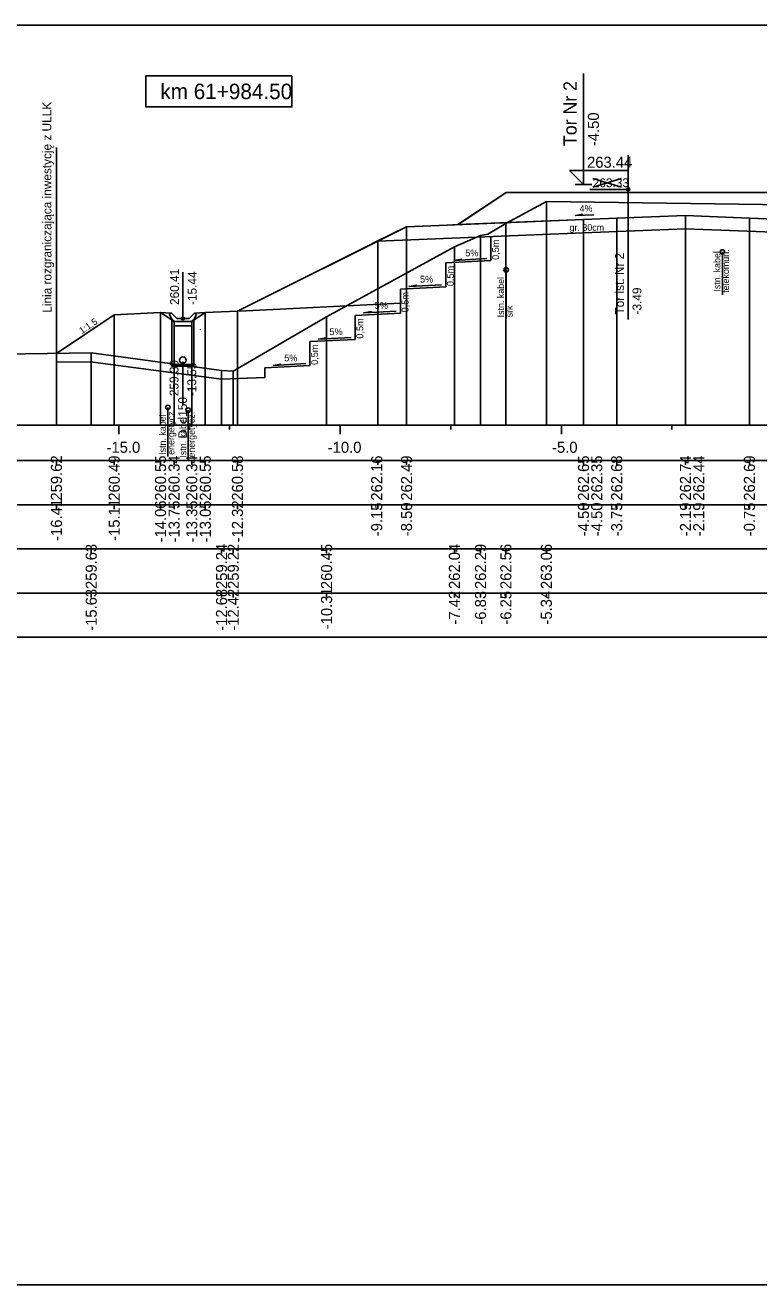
# Model space of a CAD drawing. Extents: x 6516023 to 6560129, y 5513077 to 5529206.
# Drawn here: x 6519765.59 to 6519782.18, y 5514551.66 to 5514580.16 of the extents above; entities that cross this region are included whole.
import ezdxf

# ---------------------------------------------------------------- set-up
doc = ezdxf.new("R2010")
doc.units = 0
for name, color, linetype in [('IR_default', 7, 'Continuous'), ('TOR_PRZEK_P-kable', 7, 'Continuous'), ('TOR_PRZEK_P-komponent', 7, 'Continuous'), ('TOR_PRZEK_P-odwodnienie', 7, 'Continuous'), ('TOR_PRZEK_P-opisy', 7, 'Continuous'), ('TOR_PRZEK_P-schodkowanie+wymiana', 7, 'Continuous'), ('TOR_PRZEK_P-tabelka istniejace', 7, 'Continuous'), ('TOR_PRZEK_P-tabelka projektowane', 7, 'Continuous'), ('TOR_PRZEK_P-teren istniejacy', 7, 'Continuous'), ('TOR_PRZEK_P-tory istniejace', 7, 'Continuous'), ('TOR_PRZEK_P-tory projektowane', 7, 'Continuous'), ('TOR_PRZEK_P-uklad odniesienia', 7, 'Continuous'), ('TOR_PRZEK_P-warstwa ochronna I', 7, 'Continuous'), ('TOR_PRZEK_P-warstwa ochronna II', 7, 'Continuous'), ('TOR_PS_T-granica PKP-projektowana', 7, 'Continuous'), ('TOR_PS_T-skarpy projektowane', 7, 'Continuous'), ('TOR_RAMKI-ramka+tabelka 1', 7, 'Continuous')]:
    doc.layers.add(name, color=color, linetype=linetype)

msp = doc.modelspace()

# ---------------------------------------------------------------- linework, layer by layer
at = {"layer": 'IR_default'}
msp.add_lwpolyline([(6519766.299, 5514572.729), (6519767.605, 5514573.6), (6519768.652, 5514573.652), (6519768.958, 5514573.451), (6519769.358, 5514573.451), (6519769.665, 5514573.652), (6519770.391, 5514573.686), (6519773.343, 5514575.162), (6519773.522, 5514575.252), (6519774.213, 5514575.597), (6519775.135, 5514575.634), (6519775.373, 5514575.644), (6519775.597, 5514575.793), (6519776.463, 5514576.37), (6519779.244, 5514576.37), (6519779.963, 5514576.37), (6519780.758, 5514576.37), (6519780.963, 5514576.37), (6519781.682, 5514576.37), (6519784.463, 5514576.37)], dxfattribs=at)
at = {"layer": 'TOR_PRZEK_P-kable'}
for p, q in [((6519781.353, 5514575.027), (6519781.353, 5514574.053)), ((6519776.464, 5514574.62), (6519776.464, 5514573.51)), ((6519768.818, 5514571.508), (6519768.818, 5514570.399)), ((6519769.279, 5514571.447), (6519769.279, 5514570.337))]:
    msp.add_line(p, q, dxfattribs=at)
for centre in [(6519781.353, 5514575.027), (6519776.464, 5514574.62), (6519768.818, 5514571.508), (6519769.279, 5514571.447)]:
    msp.add_circle(centre, 0.05, dxfattribs=at)
at = {"layer": 'TOR_PRZEK_P-komponent'}
msp.add_lwpolyline([(6519776.463, 5514576.37), (6519779.963, 5514576.37), (6519780.963, 5514576.37), (6519784.463, 5514576.37), (6519786.763, 5514576.37), (6519790.263, 5514576.37), (6519791.513, 5514576.37), (6519795.013, 5514576.37), (6519796.126, 5514575.628), (6519793.263, 5514575.743), (6519792.073, 5514575.79), (6519790.822, 5514575.84), (6519790.513, 5514575.84), (6519789.263, 5514575.79), (6519788.513, 5514575.76), (6519785.863, 5514575.654), (6519785.363, 5514575.656), (6519782.713, 5514575.762), (6519781.963, 5514575.792), (6519780.518, 5514575.849), (6519778.963, 5514575.787), (6519778.213, 5514575.757), (6519775.373, 5514575.644), (6519775.373, 5514575.644)], close=True, dxfattribs=at)
at = {"layer": 'TOR_PRZEK_P-odwodnienie'}
for p, q in [((6519769.158, 5514573.521), (6519769.158, 5514574.565)), ((6519768.851, 5514573.616), (6519768.898, 5514573.64)), ((6519769.018, 5514573.521), (6519768.898, 5514573.64)), ((6519769.298, 5514573.521), (6519769.418, 5514573.64)), ((6519769.418, 5514573.64), (6519769.466, 5514573.616)), ((6519768.968, 5514573.451), (6519769.348, 5514573.451)), ((6519769.018, 5514573.521), (6519769.298, 5514573.521)), ((6519769.158, 5514572.499), (6519769.158, 5514571.564))]:
    msp.add_line(p, q, dxfattribs=at)
for points in [[(6519768.652, 5514573.652), (6519768.898, 5514573.64)], [(6519768.898, 5514573.521), (6519768.851, 5514573.616)], [(6519769.665, 5514573.652), (6519769.418, 5514573.64)], [(6519769.418, 5514573.521), (6519769.466, 5514573.616)], [(6519768.968, 5514573.451), (6519768.898, 5514573.521)], [(6519768.908, 5514573.484), (6519768.908, 5514572.439), (6519769.408, 5514572.439), (6519769.408, 5514573.484)], [(6519769.358, 5514573.451), (6519768.958, 5514573.451), (6519768.958, 5514573.351), (6519769.358, 5514573.351), (6519769.358, 5514573.451)], [(6519769.348, 5514573.451), (6519769.418, 5514573.521)], [(6519769.551, 5514573.266), (6519769.55, 5514573.266), (6519769.551, 5514573.266), (6519769.55, 5514573.265), (6519769.551, 5514573.266), (6519769.551, 5514573.265), (6519769.551, 5514573.266), (6519769.551, 5514573.266)], [(6519768.908, 5514572.479), (6519769.408, 5514572.479)]]:
    msp.add_lwpolyline(points, dxfattribs=at)
for centre, radius in [((6519769.158, 5514573.521), 0.035), ((6519769.158, 5514572.574), 0.075), ((6519769.158, 5514572.499), 0.03)]:
    msp.add_circle(centre, radius, dxfattribs=at)
at = {"layer": 'TOR_PRZEK_P-opisy'}
msp.add_lwpolyline([(6519778.449, 5514575.869), (6519778.031, 5514575.85), (6519778.199, 5514575.879)], dxfattribs=at)
at = {"layer": 'TOR_PRZEK_P-schodkowanie+wymiana'}
for p, q in [((6519776.121, 5514575.373), (6519776.121, 5514574.83)), ((6519776.121, 5514574.83), (6519775.098, 5514574.779)), ((6519775.098, 5514574.779), (6519775.098, 5514574.236)), ((6519775.098, 5514574.236), (6519774.075, 5514574.185)), ((6519774.075, 5514574.185), (6519774.075, 5514573.642)), ((6519774.075, 5514573.87), (6519770.438, 5514573.689)), ((6519774.075, 5514573.642), (6519773.053, 5514573.591)), ((6519773.053, 5514573.591), (6519773.053, 5514573.048)), ((6519773.053, 5514573.048), (6519772.03, 5514572.997)), ((6519772.03, 5514572.997), (6519772.03, 5514572.454)), ((6519772.03, 5514572.454), (6519771.007, 5514572.403)), ((6519771.007, 5514572.187), (6519770.031, 5514572.144)), ((6519771.007, 5514572.403), (6519771.007, 5514572.187))]:
    msp.add_line(p, q, dxfattribs=at)
msp.add_lwpolyline([(6519766.299, 5514572.529), (6519767.073, 5514572.54), (6519770.031, 5514572.144)], dxfattribs=at)
at = {"layer": 'TOR_PRZEK_P-tabelka istniejace'}
for p, q in [((6519767.085, 5514568.206), (6519767.085, 5514568.306)), ((6519770.031, 5514568.206), (6519770.031, 5514568.306)), ((6519770.296, 5514568.206), (6519770.296, 5514568.306)), ((6519772.405, 5514568.206), (6519772.405, 5514568.306)), ((6519775.295, 5514568.206), (6519775.295, 5514568.306)), ((6519775.885, 5514568.206), (6519775.885, 5514568.306)), ((6519776.458, 5514568.206), (6519776.458, 5514568.306)), ((6519777.373, 5514568.206), (6519777.373, 5514568.306)), ((6519731.663, 5514567.306), (6519825.463, 5514567.306)), ((6519767.085, 5514567.206), (6519767.085, 5514567.306)), ((6519770.031, 5514567.206), (6519770.031, 5514567.306)), ((6519770.296, 5514567.206), (6519770.296, 5514567.306)), ((6519772.405, 5514567.206), (6519772.405, 5514567.306)), ((6519775.295, 5514567.206), (6519775.295, 5514567.306)), ((6519775.885, 5514567.206), (6519775.885, 5514567.306)), ((6519776.458, 5514567.206), (6519776.458, 5514567.306)), ((6519777.373, 5514567.206), (6519777.373, 5514567.306))]:
    msp.add_line(p, q, dxfattribs=at)
for points in [[(6519777.373, 5514576.167), (6519777.373, 5514571.306), (6519777.373, 5514571.176), (6519777.373, 5514571.106)], [(6519776.458, 5514575.666), (6519776.458, 5514571.306), (6519776.458, 5514571.176), (6519776.458, 5514571.106)], [(6519775.885, 5514575.398), (6519775.885, 5514571.306), (6519775.885, 5514571.176), (6519775.885, 5514571.106)], [(6519775.295, 5514575.145), (6519775.295, 5514571.306), (6519775.295, 5514571.176), (6519775.295, 5514571.106)], [(6519772.405, 5514573.561), (6519772.405, 5514571.306), (6519772.405, 5514571.176), (6519772.405, 5514571.106)], [(6519767.085, 5514572.74), (6519767.085, 5514571.306), (6519767.085, 5514571.176), (6519767.085, 5514571.106)], [(6519770.031, 5514572.346), (6519770.031, 5514571.306), (6519770.031, 5514571.176), (6519770.031, 5514571.106)], [(6519770.296, 5514572.327), (6519770.296, 5514571.306), (6519770.296, 5514571.176), (6519770.296, 5514571.106)]]:
    msp.add_lwpolyline(points, dxfattribs=at)
msp.add_lwpolyline([(6519731.663, 5514568.306), (6519731.663, 5514566.306), (6519825.463, 5514566.306), (6519825.463, 5514568.306)], close=True, dxfattribs=at)
at = {"layer": 'TOR_PRZEK_P-tabelka projektowane'}
for p, q in [((6519766.299, 5514570.206), (6519766.299, 5514570.306)), ((6519767.605, 5514570.206), (6519767.605, 5514570.306)), ((6519768.652, 5514570.206), (6519768.652, 5514570.306)), ((6519768.958, 5514570.206), (6519768.958, 5514570.306)), ((6519769.358, 5514570.206), (6519769.358, 5514570.306)), ((6519769.665, 5514570.206), (6519769.665, 5514570.306)), ((6519770.391, 5514570.206), (6519770.391, 5514570.306)), ((6519773.561, 5514570.206), (6519773.561, 5514570.306)), ((6519774.213, 5514570.206), (6519774.213, 5514570.306)), ((6519778.213, 5514570.206), (6519778.213, 5514570.306)), ((6519778.213, 5514570.206), (6519778.213, 5514570.306)), ((6519778.963, 5514570.206), (6519778.963, 5514570.306)), ((6519780.518, 5514570.206), (6519780.518, 5514570.306)), ((6519780.518, 5514570.206), (6519780.518, 5514570.306)), ((6519781.963, 5514570.206), (6519781.963, 5514570.306)), ((6519731.663, 5514569.306), (6519825.463, 5514569.306)), ((6519766.299, 5514569.206), (6519766.299, 5514569.306)), ((6519767.605, 5514569.206), (6519767.605, 5514569.306)), ((6519768.652, 5514569.206), (6519768.652, 5514569.306)), ((6519768.958, 5514569.206), (6519768.958, 5514569.306)), ((6519769.358, 5514569.206), (6519769.358, 5514569.306)), ((6519769.665, 5514569.206), (6519769.665, 5514569.306)), ((6519770.391, 5514569.206), (6519770.391, 5514569.306)), ((6519773.561, 5514569.206), (6519773.561, 5514569.306)), ((6519774.213, 5514569.206), (6519774.213, 5514569.306)), ((6519778.213, 5514569.206), (6519778.213, 5514569.306)), ((6519778.213, 5514569.206), (6519778.213, 5514569.306)), ((6519778.963, 5514569.206), (6519778.963, 5514569.306)), ((6519780.518, 5514569.206), (6519780.518, 5514569.306)), ((6519780.518, 5514569.206), (6519780.518, 5514569.306)), ((6519781.963, 5514569.206), (6519781.963, 5514569.306))]:
    msp.add_line(p, q, dxfattribs=at)
for points in [[(6519774.213, 5514575.597), (6519774.213, 5514571.306), (6519774.213, 5514571.176), (6519774.213, 5514571.106)], [(6519778.213, 5514575.757), (6519778.213, 5514571.306), (6519778.213, 5514571.176), (6519778.213, 5514571.106)], [(6519778.963, 5514575.787), (6519778.963, 5514571.306), (6519778.963, 5514571.176), (6519778.963, 5514571.106)], [(6519780.518, 5514575.849), (6519780.518, 5514571.306), (6519780.518, 5514571.176), (6519780.518, 5514571.106)], [(6519781.963, 5514575.792), (6519781.963, 5514571.306), (6519781.963, 5514571.176), (6519781.963, 5514571.106)], [(6519778.213, 5514575.457), (6519778.213, 5514571.306), (6519778.213, 5514571.176), (6519778.213, 5514571.106)], [(6519780.518, 5514575.549), (6519780.518, 5514571.306), (6519780.518, 5514571.176), (6519780.518, 5514571.106)], [(6519773.561, 5514575.271), (6519773.561, 5514571.306), (6519773.561, 5514571.176), (6519773.561, 5514571.106)], [(6519767.605, 5514573.6), (6519767.605, 5514571.306), (6519767.605, 5514571.176), (6519767.605, 5514571.106)], [(6519768.652, 5514573.652), (6519768.652, 5514571.306), (6519768.652, 5514571.176), (6519768.652, 5514571.106)], [(6519769.665, 5514573.652), (6519769.665, 5514571.306), (6519769.665, 5514571.176), (6519769.665, 5514571.106)], [(6519770.391, 5514573.686), (6519770.391, 5514571.306), (6519770.391, 5514571.176), (6519770.391, 5514571.106)], [(6519768.958, 5514573.451), (6519768.958, 5514571.306), (6519768.958, 5514571.176), (6519768.958, 5514571.106)], [(6519769.358, 5514573.451), (6519769.358, 5514571.306), (6519769.358, 5514571.176), (6519769.358, 5514571.106)], [(6519766.299, 5514572.729), (6519766.299, 5514571.306), (6519766.299, 5514571.176), (6519766.299, 5514571.106)]]:
    msp.add_lwpolyline(points, dxfattribs=at)
msp.add_lwpolyline([(6519731.663, 5514570.306), (6519731.663, 5514568.306), (6519825.463, 5514568.306), (6519825.463, 5514570.306)], close=True, dxfattribs=at)
at = {"layer": 'TOR_PRZEK_P-teren istniejacy'}
msp.add_lwpolyline([(6519762.111, 5514572.667), (6519767.085, 5514572.74), (6519770.031, 5514572.346), (6519770.296, 5514572.327), (6519772.405, 5514573.561), (6519775.295, 5514575.145), (6519775.885, 5514575.398), (6519776.054, 5514575.431), (6519776.458, 5514575.666), (6519777.373, 5514576.167), (6519788.773, 5514576.009), (6519795.661, 5514575.895), (6519796.31, 5514575.618), (6519796.516, 5514575.571), (6519797.351, 5514575.396), (6519797.732, 5514575.325), (6519802.136, 5514572.801)], dxfattribs=at)
at = {"layer": 'TOR_PRZEK_P-tory istniejace'}
for p, q in [((6519779.221, 5514577.216), (6519779.221, 5514573.496)), ((6519779.222, 5514576.441), (6519778.356, 5514576.441)), ((6519778.422, 5514576.488), (6519779.074, 5514576.691)), ((6519778.422, 5514576.691), (6519779.074, 5514576.488))]:
    msp.add_line(p, q, dxfattribs=at)
msp.add_circle((6519779.222, 5514576.441), 0.035, dxfattribs=at)
at = {"layer": 'TOR_PRZEK_P-tory projektowane'}
for p, q in [((6519778.213, 5514577.428), (6519778.213, 5514579.06)), ((6519778.213, 5514577.428), (6519778.213, 5514576.55)), ((6519778.213, 5514576.55), (6519777.894, 5514576.87)), ((6519777.894, 5514576.87), (6519779.238, 5514576.87)), ((6519778.021, 5514576.55), (6519778.405, 5514576.55))]:
    msp.add_line(p, q, dxfattribs=at)
at = {"layer": 'TOR_PRZEK_P-uklad odniesienia'}
for p, q in [((6519735.463, 5514571.106), (6519825.463, 5514571.106)), ((6519767.713, 5514570.906), (6519767.713, 5514571.106)), ((6519770.213, 5514571.006), (6519770.213, 5514571.106)), ((6519772.713, 5514570.906), (6519772.713, 5514571.106)), ((6519775.213, 5514571.006), (6519775.213, 5514571.106)), ((6519777.713, 5514570.906), (6519777.713, 5514571.106)), ((6519780.213, 5514571.006), (6519780.213, 5514571.106))]:
    msp.add_line(p, q, dxfattribs=at)
msp.add_lwpolyline([(6519771.621, 5514579.008), (6519768.321, 5514579.008), (6519768.321, 5514578.308), (6519771.621, 5514578.308)], close=True, dxfattribs=at)
at = {"layer": 'TOR_PRZEK_P-warstwa ochronna I'}
msp.add_lwpolyline([(6519773.561, 5514575.271), (6519778.213, 5514575.457), (6519780.518, 5514575.549), (6519782.713, 5514575.462), (6519785.363, 5514575.386)], dxfattribs=at)
at = {"layer": 'TOR_PRZEK_P-warstwa ochronna II'}
msp.add_lwpolyline([(6519766.299, 5514572.729), (6519767.605, 5514573.6), (6519768.652, 5514573.652), (6519768.958, 5514573.451), (6519769.358, 5514573.451), (6519769.665, 5514573.652), (6519770.391, 5514573.686), (6519774.213, 5514575.597), (6519778.213, 5514575.757), (6519778.963, 5514575.787), (6519780.518, 5514575.849), (6519781.963, 5514575.792), (6519782.713, 5514575.762), (6519785.363, 5514575.656), (6519785.863, 5514575.654), (6519788.513, 5514575.76), (6519789.263, 5514575.79), (6519790.513, 5514575.84), (6519790.822, 5514575.84), (6519792.073, 5514575.79), (6519792.823, 5514575.76), (6519793.263, 5514575.743), (6519797.291, 5514575.582), (6519800.312, 5514573.568)], dxfattribs=at)
at = {"layer": 'TOR_PS_T-granica PKP-projektowana'}
msp.add_line((6519766.299, 5514572.729), (6519766.299, 5514577.386), dxfattribs=at)
at = {"layer": 'TOR_PS_T-skarpy projektowane'}
for points in [[(6519776.028, 5514574.875), (6519775.293, 5514574.835), (6519775.465, 5514574.866)], [(6519775.005, 5514574.281), (6519774.27, 5514574.241), (6519774.443, 5514574.272)], [(6519773.982, 5514573.687), (6519773.247, 5514573.647), (6519773.42, 5514573.678)], [(6519772.959, 5514573.092), (6519772.224, 5514573.053), (6519772.397, 5514573.084)], [(6519771.937, 5514572.498), (6519771.201, 5514572.459), (6519771.374, 5514572.489)]]:
    msp.add_lwpolyline(points, dxfattribs=at)
at = {"layer": 'TOR_RAMKI-ramka+tabelka 1'}
msp.add_lwpolyline([(6519632.013, 5514580.156), (6519879.513, 5514580.156), (6519879.513, 5514551.656), (6519632.013, 5514551.656)], close=True, dxfattribs=at)

# ---------------------------------------------------------------- texts
at = {"layer": 'TOR_PRZEK_P-kable'}
for s, height, p in [('Istn. kabel', 0.14999, (6519781.308, 5514574.129)), ('telekomun.', 0.15, (6519781.502, 5514574.101)), ('Istn. kabel', 0.14999, (6519776.418, 5514573.546)), ('srk', 0.15, (6519776.612, 5514573.547)), ('Istn. kabel', 0.14999, (6519768.773, 5514570.435)), ('energetycz.', 0.14999, (6519768.967, 5514570.435)), ('energetycz.', 0.14999, (6519769.428, 5514570.373)), ('Istn. kabel', 0.14999, (6519769.234, 5514570.373))]:
    msp.add_text(s, height=height, rotation=90.0511, dxfattribs=at).set_placement(p)
at = {"layer": 'TOR_PRZEK_P-odwodnienie'}
for s, p in [('260.41', (6519769.069, 5514573.826)), ('-15.44', (6519769.469, 5514573.826)), ('259.39', (6519769.058, 5514571.764)), ('-13.55', (6519769.458, 5514571.764)), ('D_d150', (6519769.251, 5514570.806))]:
    msp.add_text(s, height=0.2, rotation=90, dxfattribs=at).set_placement(p)
at = {"layer": 'TOR_PRZEK_P-opisy'}
for s, rotation, p in [('4%', 0.1515, (6519778.126, 5514575.935)), ('1:1,5', 34.0701, (6519766.875, 5514573.163))]:
    msp.add_text(s, height=0.15, rotation=rotation, dxfattribs=at).set_placement(p)
at = {"layer": 'TOR_PRZEK_P-schodkowanie+wymiana'}
for p in [(6519776.303, 5514574.846), (6519775.28, 5514574.252), (6519774.258, 5514573.658), (6519773.235, 5514573.064), (6519772.212, 5514572.47)]:
    msp.add_text('0,5m', height=0.1545, rotation=90, dxfattribs=at).set_placement(p)
at = {"layer": 'TOR_PRZEK_P-tabelka istniejace'}
for s, p in [('259.63', (6519767.21, 5514567.398)), ('259.24', (6519770.156, 5514567.399)), ('259.22', (6519770.421, 5514567.4)), ('260.45', (6519772.53, 5514567.397)), ('262.04', (6519775.42, 5514567.399)), ('262.29', (6519776.01, 5514567.398)), ('262.56', (6519776.583, 5514567.398)), ('263.06', (6519777.498, 5514567.398)), ('-15.63', (6519767.21, 5514566.454)), ('-12.68', (6519770.156, 5514566.454)), ('-12.42', (6519770.421, 5514566.456)), ('-10.31', (6519772.53, 5514566.489)), ('-7.42', (6519775.42, 5514566.596)), ('-6.83', (6519776.01, 5514566.594)), ('-6.25', (6519776.583, 5514566.593)), ('-5.34', (6519777.498, 5514566.595))]:
    msp.add_text(s, height=0.25, rotation=90, dxfattribs=at).set_placement(p)
at = {"layer": 'TOR_PRZEK_P-tabelka projektowane'}
for s, p in [('259.62', (6519766.424, 5514569.4)), ('260.49', (6519767.73, 5514569.398)), ('260.55', (6519768.777, 5514569.397)), ('260.34', (6519769.083, 5514569.399)), ('260.34', (6519769.483, 5514569.399)), ('260.55', (6519769.79, 5514569.397)), ('260.58', (6519770.516, 5514569.398)), ('262.16', (6519773.663, 5514569.398)), ('262.49', (6519774.338, 5514569.398)), ('262.65', (6519778.338, 5514569.397)), ('262.35', (6519778.638, 5514569.397)), ('262.68', (6519779.088, 5514569.398)), ('262.74', (6519780.643, 5514569.399)), ('262.44', (6519780.943, 5514569.399)), ('262.69', (6519782.088, 5514569.398)), ('-16.41', (6519766.424, 5514568.489)), ('-15.11', (6519767.73, 5514568.489)), ('-14.06', (6519768.777, 5514568.454)), ('-13.75', (6519769.083, 5514568.453)), ('-13.35', (6519769.483, 5514568.453)), ('-13.05', (6519769.79, 5514568.453)), ('-12.32', (6519770.516, 5514568.456)), ('-9.15', (6519773.663, 5514568.593)), ('-8.50', (6519774.338, 5514568.594)), ('-4.50', (6519778.338, 5514568.594)), ('-4.50', (6519778.638, 5514568.594)), ('-3.75', (6519779.088, 5514568.593)), ('-2.19', (6519780.643, 5514568.594)), ('-2.19', (6519780.943, 5514568.594)), ('-0.75', (6519782.088, 5514568.593))]:
    msp.add_text(s, height=0.25, rotation=90, dxfattribs=at).set_placement(p)
at = {"layer": 'TOR_PRZEK_P-tory istniejace'}
msp.add_text('263.33', height=0.2, dxfattribs=at).set_placement((6519778.422, 5514576.491))
for s, rotation, p in [('Tor ist. Nr 2', 90.0511, (6519779.128, 5514573.61)), ('-3.49', 90, (6519779.522, 5514573.611))]:
    msp.add_text(s, height=0.2, rotation=rotation, dxfattribs=at).set_placement(p)
at = {"layer": 'TOR_PRZEK_P-tory projektowane'}
for s, height, p in [('Tor Nr 2', 0.3, (6519778.058, 5514577.422)), ('-4.50', 0.25, (6519778.563, 5514577.42))]:
    msp.add_text(s, height=height, rotation=90, dxfattribs=at).set_placement(p)
msp.add_text('263.44', height=0.25, dxfattribs=at).set_placement((6519778.293, 5514576.93))
at = {"layer": 'TOR_PRZEK_P-uklad odniesienia'}
for s, height, p in [('km 61+984.50', 0.35, (6519768.649, 5514578.483)), ('-15.0', 0.25, (6519767.432, 5514570.481)), ('-10.0', 0.25, (6519772.432, 5514570.481)), ('-5.0', 0.25, (6519777.502, 5514570.481))]:
    msp.add_text(s, height=height, dxfattribs=at).set_placement(p)
at = {"layer": 'TOR_PRZEK_P-warstwa ochronna I'}
msp.add_text('gr. 30cm', height=0.15, dxfattribs=at).set_placement((6519777.898, 5514575.505))
at = {"layer": 'TOR_PS_T-granica PKP-projektowana'}
msp.add_text('Linia rozgraniczająca inwestycję z ULLK', height=0.2, rotation=90.0511, dxfattribs=at).set_placement((6519766.188, 5514573.65))
at = {"layer": 'TOR_PS_T-skarpy projektowane'}
for p in [(6519775.54, 5514574.926), (6519774.517, 5514574.332), (6519773.494, 5514573.738), (6519772.471, 5514573.144), (6519771.448, 5514572.55)]:
    msp.add_text('5%', height=0.1545, dxfattribs=at).set_placement(p)

doc.saveas('drawing.dxf')
